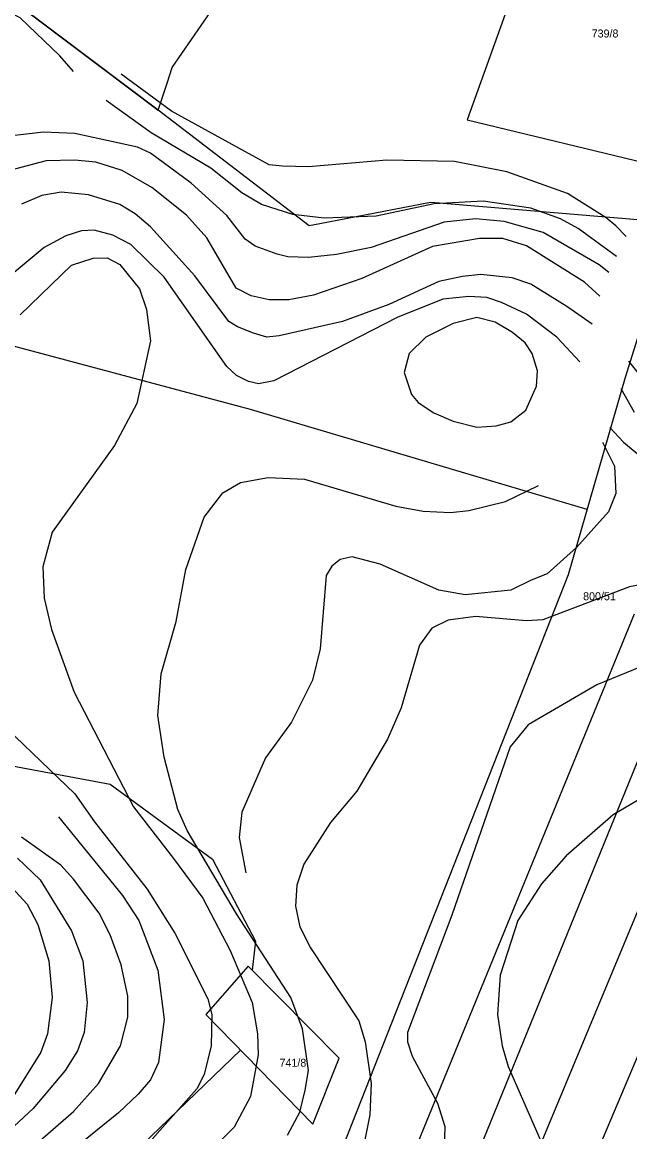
# Model space of a CAD drawing. Extents: x -555860 to -552701, y -1187050 to -1182291.
# Drawn here: x -553802.7 to -553673.6, y -1185855 to -1185619.2 of the extents above; entities that cross this region are included whole.
import ezdxf

# ---------------------------------------------------------------- set-up
doc = ezdxf.new("R2010")
doc.units = 0
for name, color, linetype in [('LEG_2b', 7, 'Continuous'), ('Level 32', 7, 'Continuous'), ('Level 40', 7, 'Continuous'), ('Level 41', 7, 'Continuous'), ('Level 42', 7, 'Continuous'), ('navrh_BV', 7, 'Continuous'), ('Poz předměty', 7, 'Continuous')]:
    doc.layers.add(name, color=color, linetype=linetype)

msp = doc.modelspace()

# ---------------------------------------------------------------- linework, layer by layer
at = {"layer": 'Level 32'}
msp.add_lwpolyline([(-553669.37, -1185661.4), (-553714.12, -1185657.64), (-553715.92, -1185657.49), (-553739.47, -1185662.06), (-553741.7, -1185662.44), (-553773.82, -1185637.86), (-553825.09, -1185599.26)], dxfattribs=at)
at = {"layer": 'Level 40'}
for points in [[(-553679.93, -1185677.4), (-553683.23, -1185674.46), (-553695.57, -1185666.69), (-553700.56, -1185665.17), (-553705.56, -1185665.17), (-553715.54, -1185666.83), (-553730.51, -1185673.63), (-553740.78, -1185677.23), (-553746.04, -1185678.2), (-553750.26, -1185678.21), (-553754.09, -1185677.37), (-553757.28, -1185675.71), (-553763.51, -1185665.03), (-553767.81, -1185660.18), (-553775.16, -1185654.35), (-553781.45, -1185650.73), (-553787.09, -1185648.95), (-553791.6, -1185648.51), (-553797.62, -1185648.67), (-553808.16, -1185651.44)], [(-553675.5, -1185697.01), (-553672.69, -1185702.05)], [(-553640.86, -1185754.89), (-553644.55, -1185754.05), (-553654.81, -1185752.66), (-553659.39, -1185752.84), (-553665.35, -1185753.77), (-553680.6, -1185760.01), (-553695.16, -1185768.47), (-553699.04, -1185773.18), (-553711.38, -1185808.96), (-553720.81, -1185833.91), (-553720.81, -1185835.85), (-553719.84, -1185838.91), (-553714.43, -1185848.89), (-553712.91, -1185853.88), (-553713.18, -1185863.86)], [(-553794.99, -1185788.02), (-553781.4, -1185804.8), (-553777.94, -1185810.06), (-553773.91, -1185820.6), (-553772.53, -1185831.14), (-553773.78, -1185840.29), (-553775.48, -1185843.93), (-553778.07, -1185846.95), (-553782.23, -1185850.97), (-553801.51, -1185866.5), (-553806.78, -1185871.63)]]:
    msp.add_lwpolyline(points, dxfattribs=at)
at = {"layer": 'Level 41'}
for points in [[(-553791.81, -1185629.68), (-553794.71, -1185626.34), (-553803.17, -1185618.3), (-553809.82, -1185615.08), (-553818.7, -1185611.92), (-553825.36, -1185611.51), (-553840.89, -1185613.59), (-553846.01, -1185613.61), (-553849.76, -1185613.17), (-553859.19, -1185608.18), (-553876.8, -1185595.98)], [(-553674.33, -1185664.72), (-553676.57, -1185662.48), (-553678.62, -1185660.8), (-553686.84, -1185655.6), (-553699.73, -1185651.02), (-553710.82, -1185648.81), (-553725.24, -1185648.53), (-553741.88, -1185649.92), (-553747.43, -1185649.78), (-553750.26, -1185649.5), (-553771, -1185638.13), (-553781.72, -1185630.26)], [(-553676.39, -1185669.01), (-553684.59, -1185663.04), (-553688.32, -1185660.99), (-553694.65, -1185658.75), (-553704.72, -1185657.26), (-553715.14, -1185657.82), (-553727.46, -1185660.45), (-553738.56, -1185660.87), (-553745.21, -1185660.04), (-553751.87, -1185657.96), (-553756.03, -1185655.46), (-553762.64, -1185650.24), (-553775.3, -1185642.71), (-553784.91, -1185635.84)], [(-553678.06, -1185672.37), (-553680.09, -1185670.77), (-553691.97, -1185663.92), (-553700.29, -1185661.56), (-553706.39, -1185661.01), (-553713.04, -1185661.7), (-553728.57, -1185667.11), (-553735.9, -1185668.55), (-553741.88, -1185669.19), (-553746.3, -1185669.05), (-553748.54, -1185668.5), (-553753.23, -1185666.82), (-553755.33, -1185665.31), (-553759.22, -1185660.31), (-553766.84, -1185653.38), (-553775.44, -1185647), (-553778.21, -1185645.76), (-553791.52, -1185642.84), (-553798.18, -1185642.57), (-553809.27, -1185643.81)], [(-553681.6, -1185683.37), (-553686.98, -1185679.59), (-553694.6, -1185674.87), (-553698.62, -1185673.49), (-553705.28, -1185672.79), (-553709.17, -1185673.26), (-553714.15, -1185674.32), (-553724.83, -1185679.17), (-553734.67, -1185682.78), (-553748.12, -1185685.83), (-553750.76, -1185686.13), (-553753.53, -1185685.27), (-553756.95, -1185683.9), (-553758.8, -1185682.78), (-553766.01, -1185673.07), (-553775.44, -1185662.67), (-553778.73, -1185659.89), (-553781.96, -1185657.96), (-553788.61, -1185655.88), (-553794.46, -1185655.3), (-553798.58, -1185656.05), (-553802.85, -1185657.88)], [(-553684.18, -1185691.36), (-553689.06, -1185686.1), (-553695.57, -1185681.25), (-553700.84, -1185678.76), (-553703.97, -1185677.71), (-553707.78, -1185677.51), (-553713.32, -1185678.06), (-553723.03, -1185681.94), (-553749.23, -1185695.39), (-553752.49, -1185696.03), (-553754.64, -1185695.53), (-553757.19, -1185694.3), (-553759.22, -1185692.34), (-553772.53, -1185673.35), (-553779.6, -1185666.42), (-553783.48, -1185664.47), (-553787.39, -1185663.36), (-553790.14, -1185663.5), (-553793.46, -1185664.61), (-553798.04, -1185667.11), (-553805.28, -1185673.11)], [(-553803.17, -1185681.39), (-553792.22, -1185670.85), (-553787.64, -1185669.33), (-553784.67, -1185669.3), (-553781.96, -1185670.71), (-553777.8, -1185675.84), (-553776.27, -1185680.28), (-553775.44, -1185686.94), (-553778.35, -1185700.25), (-553783.07, -1185709.12), (-553796.38, -1185727.56), (-553798.32, -1185734.91), (-553798.04, -1185741.57), (-553796.52, -1185748.22), (-553791.66, -1185761.53), (-553779.04, -1185785.94), (-553770.53, -1185796.9), (-553764.35, -1185805.35), (-553758.52, -1185816.44), (-553753.81, -1185827.53), (-553752.7, -1185834.19), (-553752.56, -1185838.63), (-553754.22, -1185847.5), (-553757.69, -1185854.02), (-553763.79, -1185860.12)], [(-553719.98, -1185698.31), (-553718.58, -1185699.99), (-553715.26, -1185702.19), (-553711.1, -1185703.99), (-553706.11, -1185705.24), (-553701.99, -1185704.94), (-553698.9, -1185704.13), (-553695.71, -1185701.63), (-553693.42, -1185696.53), (-553693.21, -1185693.31), (-553694.32, -1185689.59), (-553695.85, -1185687.35), (-553698.53, -1185685.14), (-553702.23, -1185682.92), (-553706.11, -1185681.94), (-553711.1, -1185683.19), (-553716.93, -1185686.1), (-553720.51, -1185689.57), (-553721.51, -1185693.67), (-553719.98, -1185698.31)], [(-553673.89, -1185691.2), (-553671.31, -1185694.43)], [(-553677.81, -1185705.34), (-553674.91, -1185708.43), (-553672.04, -1185710.88)], [(-553746.32, -1185855.68), (-553743.69, -1185850.83), (-553742.56, -1185846.16), (-553741.88, -1185841.96), (-553743.13, -1185833.08), (-553745.63, -1185826.43), (-553757.14, -1185808.68), (-553767.67, -1185790.93), (-553769.61, -1185786.49), (-553772.53, -1185775.4), (-553773.91, -1185766.53), (-553773.22, -1185757.65), (-553770.03, -1185746.56), (-553767.95, -1185735.47), (-553764.07, -1185724.37), (-553760.05, -1185719.24), (-553756.31, -1185717.03), (-553750.48, -1185715.92), (-553742.72, -1185716.33), (-553723.3, -1185722.02), (-553717.48, -1185723.13), (-553711.66, -1185723.4), (-553707.78, -1185722.99), (-553700.01, -1185721.05), (-553692.98, -1185717.67)], [(-553666.07, -1185737.75), (-553673.67, -1185739.21), (-553692.06, -1185746.16), (-553695.57, -1185746.42), (-553706.39, -1185745.45), (-553712.21, -1185746.28), (-553715.68, -1185747.95), (-553718.31, -1185751.55), (-553722.2, -1185764.86), (-553725.11, -1185771.52), (-553731.62, -1185782.61), (-553737.17, -1185789.27), (-553742.85, -1185798.14), (-553744.38, -1185802.58), (-553744.66, -1185807.01), (-553743.69, -1185811.45), (-553741.47, -1185815.89), (-553731.21, -1185831.42), (-553729.82, -1185835.85), (-553728.57, -1185844.73), (-553728.85, -1185851.38), (-553730.93, -1185862.06)], [(-553811.49, -1185764.03), (-553791.5, -1185783.18), (-553787.36, -1185789.13), (-553776.13, -1185803.41), (-553770.29, -1185812.74), (-553763.24, -1185826.7), (-553762.41, -1185830.03), (-553762.54, -1185836.69), (-553764.07, -1185842.79), (-553765.59, -1185845.84), (-553776.82, -1185858.46), (-553792.08, -1185871.91), (-553798.32, -1185878.28), (-553799.15, -1185879.67), (-553804.56, -1185886.6)], [(-553663.13, -1185779.42), (-553677.13, -1185787.6), (-553687.11, -1185796.34), (-553692.38, -1185802.3), (-553697.38, -1185810.06), (-553701.12, -1185821.71), (-553701.67, -1185830.03), (-553700.7, -1185836.69), (-553699.45, -1185841.12), (-553692.66, -1185856.65)], [(-553811.49, -1185867.75), (-553791.8, -1185850.69), (-553786.53, -1185844.73), (-553781.82, -1185836.69), (-553780.29, -1185830.59), (-553780.29, -1185826.15), (-553781.68, -1185819.49), (-553784.04, -1185813.11), (-553786.39, -1185808.54), (-553791.8, -1185801.33), (-553794.53, -1185798.34), (-553802.84, -1185792.34)], [(-553803.7, -1185796.83), (-553798.87, -1185801.47), (-553792.22, -1185812.28), (-553789.86, -1185818.66), (-553788.89, -1185827.54), (-553789.58, -1185833.91), (-553790.97, -1185837.8), (-553793.6, -1185841.96), (-553800.4, -1185850), (-553813.57, -1185862.2)], [(-553805.94, -1185802.02), (-553801.65, -1185806.6), (-553799.43, -1185810.9), (-553797.07, -1185818.66), (-553796.38, -1185826.43), (-553797.35, -1185834.19), (-553798.73, -1185838.07), (-553806.08, -1185849.72)]]:
    msp.add_lwpolyline(points, dxfattribs=at)
at = {"layer": 'Level 42'}
msp.add_lwpolyline([(-553679.37, -1185708.42), (-553676.87, -1185713.55), (-553676.58, -1185719.38), (-553678.1, -1185723.26), (-553684.88, -1185730.82), (-553691.17, -1185736.43), (-553694.54, -1185737.75), (-553698.87, -1185739.92), (-553708.61, -1185740.87), (-553714.15, -1185739.9), (-553726.63, -1185734.36), (-553732.61, -1185732.79), (-553735.11, -1185733.39), (-553736.91, -1185734.78), (-553738.11, -1185736.78), (-553739.39, -1185752.38), (-553741.05, -1185759.04), (-553745.49, -1185767.91), (-553751.04, -1185775.54), (-553756.03, -1185787.05), (-553756.58, -1185792.46), (-553755.2, -1185799.94)], dxfattribs=at)
at = {"layer": 'navrh_BV'}
for p, q in [((-553770.83, -1185628.82), (-553729.23, -1185568.43)), ((-553688.82, -1185586.12), (-553708.17, -1185639.96)), ((-553825.09, -1185599.26), (-553773.82, -1185637.86)), ((-553771.93, -1185632.13), (-553770.83, -1185628.82)), ((-553773.82, -1185637.86), (-553771.93, -1185632.13)), ((-553741.7, -1185662.44), (-553773.82, -1185637.86)), ((-553708.17, -1185639.96), (-553665.39, -1185650.28)), ((-553715.92, -1185657.49), (-553739.47, -1185662.06)), ((-553714.12, -1185657.64), (-553715.92, -1185657.49)), ((-553669.37, -1185661.4), (-553714.12, -1185657.64)), ((-553739.47, -1185662.06), (-553741.7, -1185662.44)), ((-553674.53, -1185694.64), (-553664.47, -1185662.51)), ((-553686.62, -1185736.59), (-553674.53, -1185694.64)), ((-553735.32, -1185860.26), (-553686.62, -1185736.59)), ((-553723.67, -1185869.57), (-553672.57, -1185744.94)), ((-553713.24, -1185877.69), (-553661.97, -1185751.71)), ((-553703.98, -1185885.06), (-553651.24, -1185758.44)), ((-553694.42, -1185892.33), (-553640.74, -1185764.91)), ((-553754.66, -1185819.8), (-553763.69, -1185830.09)), ((-553735.35, -1185839.3), (-553754.66, -1185819.8)), ((-553763.69, -1185830.09), (-553740.92, -1185853.33)), ((-553740.92, -1185853.33), (-553735.35, -1185839.3))]:
    msp.add_line(p, q, dxfattribs=at)
at = {"layer": 'Poz předměty'}
for points in [[(-553682.62, -1185722.72), (-553754.19, -1185701.48), (-553813.14, -1185685.81), (-553858.58, -1185674.39), (-553866.15, -1185674.26), (-553871.61, -1185675.43), (-553877.28, -1185678.22), (-553881.88, -1185682.28), (-553885.33, -1185687.44), (-553905.75, -1185768.76), (-553826.51, -1185773.19), (-553784.01, -1185781.14), (-553762.29, -1185797.04), (-553753.12, -1185814.47), (-553753.81, -1185820.66)], [(-553756.31, -1185837.63), (-553788.67, -1185868.78), (-553818.41, -1185885.26), (-553836.14, -1185889.54), (-553848.12, -1185894.51), (-553900.68, -1185960.74)]]:
    msp.add_lwpolyline(points, dxfattribs=at)

# ---------------------------------------------------------------- texts
at = {"layer": 'LEG_2b'}
for s, p in [('739/8', (-553681.69, -1185622.45)), ('800/51', (-553683.51, -1185742.03)), ('741/8', (-553748.03, -1185841.15))]:
    msp.add_text(s, height=1.7, dxfattribs=at).set_placement(p)

doc.saveas('drawing.dxf')
